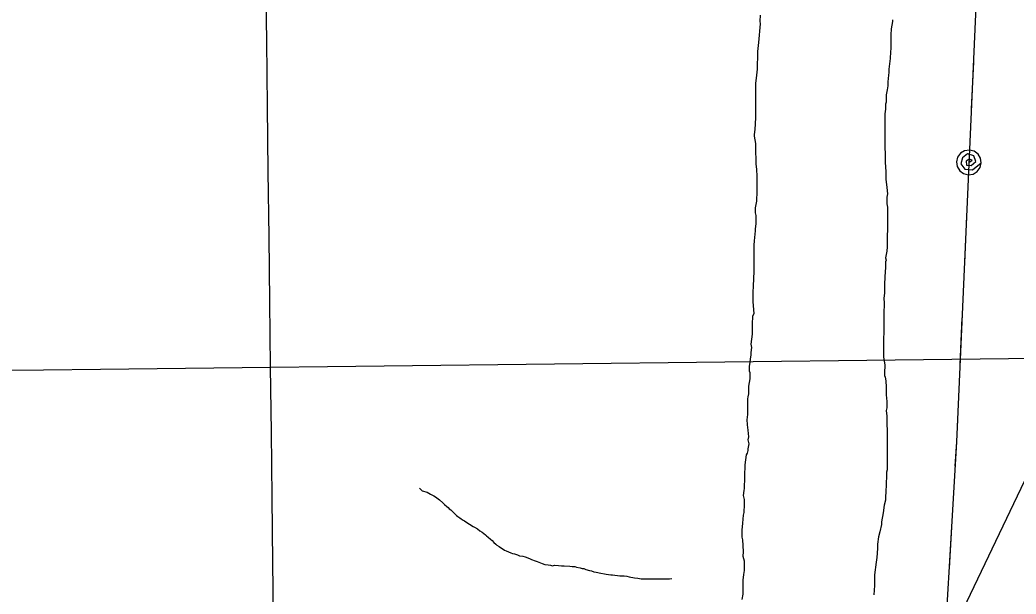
# Model space of a CAD drawing. Extents: x 3683402 to 3721514, y 487807 to 513565.
# Drawn here: x 3697896 to 3698620, y 505298 to 505715 of the extents above; entities that cross this region are included whole.
import ezdxf

# ---------------------------------------------------------------- set-up
doc = ezdxf.new("R2010")
doc.units = 0
for name, color, linetype in [('V-GRID-MAJR', 7, 'Continuous'), ('V-TOPO-BNDY', 7, 'Continuous'), ('V-TOPO-SHOR', 7, 'Continuous'), ('V-UTIL-LINE', 7, 'Continuous')]:
    doc.layers.add(name, color=color, linetype=linetype)

msp = doc.modelspace()

# ---------------------------------------------------------------- linework, layer by layer
at = {"layer": 'V-GRID-MAJR'}
for points in [[(3698217.9, 493344.79), (3698148.29, 499402.23), (3698078.65, 505462.75), (3698009.01, 511523.29), (3698008.98, 511526.36)], [(3687515.93, 505342.92), (3692797.29, 505402.45), (3698078.65, 505462.75), (3703360, 505523.83), (3708641.34, 505585.66), (3713922.67, 505648.27), (3719204, 505711.65)]]:
    msp.add_spline(points, degree=3, dxfattribs=at)
at = {"layer": 'V-TOPO-BNDY'}
msp.add_line((3699832.73, 507901.76), (3697207.28, 502413.5), dxfattribs=at)
at = {"layer": 'V-TOPO-SHOR'}
for points in [[(3698427.5, 505468.41), (3698427.91, 505471.65), (3698427.92, 505473.28), (3698428.34, 505476.93), (3698427.94, 505479.37), (3698428.35, 505483.02), (3698428.77, 505486.67), (3698428.79, 505491.95), (3698428.8, 505494.79), (3698429.21, 505498.85), (3698429.22, 505500.07), (3698430.04, 505501.69), (3698429.25, 505510.22), (3698429.27, 505517.12), (3698429.69, 505521.59), (3698430.13, 505532.55), (3698430.13, 505534.18), (3698430.14, 505537.02), (3698430.16, 505541.89), (3698430.16, 505543.11), (3698430.17, 505546.36), (3698430.19, 505551.23), (3698430.2, 505554.48), (3698431.03, 505561.78), (3698431.04, 505563), (3698431.45, 505567.06), (3698431.47, 505572.75), (3698431.07, 505574.78), (3698431.08, 505578.43), (3698431.91, 505583.3), (3698432.33, 505590.61), (3698432.34, 505591.83), (3698432.35, 505594.26), (3698432.36, 505599.95), (3698432.37, 505601.17), (3698431.98, 505606.45), (3698431.58, 505610.1), (3698431.21, 505622.69), (3698431.22, 505625.13), (3698430.43, 505630.41), (3698430.43, 505631.62), (3698430.85, 505635.28), (3698431.28, 505643.8), (3698431.29, 505647.05), (3698431.3, 505649.89), (3698431.33, 505660.86), (3698431.34, 505665.32), (3698431.36, 505668.98), (3698431.77, 505672.63), (3698432.61, 505679.12), (3698432.61, 505681.97), (3698432.63, 505688.46), (3698432.65, 505692.12), (3698433.48, 505698.61), (3698434.74, 505712.01), (3698434.33, 505714.04), (3698434.76, 505718.5)], [(3698431.04, 505563), (3698431.45, 505567.06), (3698431.47, 505572.75), (3698431.07, 505574.78), (3698431.08, 505578.43), (3698431.91, 505583.3), (3698432.33, 505590.61), (3698432.34, 505591.83), (3698432.35, 505594.26), (3698432.36, 505599.95), (3698432.37, 505601.17), (3698431.98, 505606.45), (3698431.58, 505610.1), (3698431.21, 505622.69), (3698431.22, 505625.13), (3698430.43, 505630.41), (3698430.43, 505631.62), (3698430.85, 505635.28), (3698431.28, 505643.8), (3698431.29, 505647.05), (3698431.3, 505649.89), (3698431.33, 505660.86), (3698431.34, 505665.32), (3698431.36, 505668.98), (3698431.77, 505672.63), (3698432.61, 505679.12), (3698432.61, 505681.97), (3698432.63, 505688.46), (3698432.65, 505692.12), (3698433.48, 505698.61), (3698434.74, 505712.01), (3698434.33, 505714.04), (3698434.76, 505718.5)], [(3698530.57, 505714.97), (3698530.57, 505713.75), (3698529.74, 505708.47), (3698529.32, 505704.01), (3698529.31, 505699.95), (3698529.29, 505694.26), (3698529.28, 505691.82), (3698528.86, 505686.95), (3698528.03, 505679.24), (3698528.02, 505678.02), (3698528.02, 505676.8), (3698527.6, 505674.78), (3698527.18, 505669.91), (3698527.17, 505667.06), (3698526.76, 505664.22), (3698525.94, 505660.57), (3698525.92, 505655.29), (3698525.51, 505653.67), (3698525.5, 505650.01), (3698525.08, 505646.77), (3698525.06, 505637.83), (3698525.05, 505635.4), (3698525.04, 505632.56), (3698525.03, 505630.12), (3698525.02, 505626.47), (3698525.01, 505622.4), (3698525.4, 505617.53), (3698525.38, 505611.44), (3698525.77, 505604.94), (3698525.76, 505602.91), (3698525.75, 505599.26), (3698526.54, 505593.17), (3698526.94, 505588.7), (3698526.52, 505586.26), (3698526.51, 505581.39), (3698526.91, 505578.95), (3698526.9, 505574.89), (3698526.89, 505572.05), (3698526.87, 505567.99), (3698526.87, 505565.15), (3698526.86, 505562.3), (3698526.85, 505558.65), (3698526.83, 505554.18), (3698526.83, 505552.15), (3698526.82, 505550.12), (3698526.4, 505546.88), (3698525.58, 505542.01), (3698525.98, 505540.38), (3698525.57, 505539.17), (3698525.56, 505535.1), (3698525.13, 505528.61), (3698525.13, 505527.39), (3698524.71, 505523.74), (3698524.7, 505521.3), (3698524.69, 505517.65), (3698524.69, 505516.43), (3698524.27, 505512.78), (3698524.67, 505509.12), (3698524.23, 505501.41), (3698524.23, 505500.19), (3698524.23, 505497.75), (3698524.2, 505488.41), (3698524.18, 505483.14), (3698524.17, 505479.89), (3698524.16, 505477.04), (3698524.16, 505475.83), (3698524.15, 505473.39), (3698524.14, 505470.14), (3698524.93, 505464.05), (3698524.93, 505462.02), (3698524.92, 505460.8), (3698524.92, 505458.77), (3698524.91, 505456.74), (3698525.31, 505455.52), (3698525.71, 505452.68), (3698526.1, 505448.21), (3698526.1, 505446.18), (3698526.09, 505444.56), (3698526.09, 505442.53), (3698526.48, 505437.65), (3698526.47, 505436.03), (3698526.46, 505433.18), (3698526.05, 505431.16), (3698526.45, 505427.09), (3698526.44, 505423.85), (3698526.43, 505420.6), (3698526.82, 505417.35), (3698526.81, 505412.48), (3698526.79, 505407.6), (3698526.78, 505403.95), (3698526.77, 505400.7), (3698526.75, 505395.02), (3698526.73, 505388.11), (3698526.32, 505386.49), (3698526.31, 505383.24), (3698525.89, 505378.37), (3698525.87, 505371.06)], [(3698530.57, 505714.97), (3698530.57, 505713.75), (3698529.74, 505708.47), (3698529.32, 505704.01), (3698529.31, 505699.95), (3698529.29, 505694.26), (3698529.28, 505691.82), (3698528.86, 505686.95), (3698528.03, 505679.24), (3698528.02, 505678.02), (3698528.02, 505676.8), (3698527.6, 505674.78), (3698527.18, 505669.91), (3698527.17, 505667.06), (3698526.76, 505664.22), (3698525.94, 505660.57), (3698525.92, 505655.29), (3698525.51, 505653.67), (3698525.5, 505650.01), (3698525.08, 505646.77), (3698525.06, 505637.83), (3698525.05, 505635.4), (3698525.04, 505632.56), (3698525.03, 505630.12), (3698525.02, 505626.47), (3698525.01, 505622.4), (3698525.4, 505617.53), (3698525.38, 505611.44), (3698525.77, 505604.94), (3698525.76, 505602.91), (3698525.75, 505599.26), (3698526.54, 505593.17), (3698526.94, 505588.7), (3698526.52, 505586.26), (3698526.51, 505581.39), (3698526.91, 505578.95), (3698526.9, 505574.89), (3698526.89, 505572.05), (3698526.87, 505567.99), (3698526.87, 505565.15), (3698526.86, 505562.3), (3698526.85, 505558.65), (3698526.83, 505554.18), (3698526.83, 505552.15), (3698526.82, 505550.12), (3698526.4, 505546.88), (3698525.58, 505542.01), (3698525.98, 505540.38), (3698525.57, 505539.17), (3698525.56, 505535.1), (3698525.13, 505528.61), (3698525.13, 505527.39), (3698524.71, 505523.74), (3698524.7, 505521.3), (3698524.69, 505517.65), (3698524.69, 505516.43), (3698524.27, 505512.78), (3698524.67, 505509.12), (3698524.23, 505501.41), (3698524.23, 505500.19), (3698524.23, 505497.75), (3698524.2, 505488.41), (3698524.18, 505483.14), (3698524.17, 505479.89), (3698524.16, 505477.04), (3698524.16, 505475.83), (3698524.15, 505473.39), (3698524.14, 505470.14), (3698524.93, 505464.05), (3698524.93, 505462.02), (3698524.92, 505460.8), (3698524.92, 505458.77), (3698524.91, 505456.74), (3698525.31, 505455.52), (3698525.71, 505452.68), (3698526.1, 505448.21), (3698526.1, 505446.18), (3698526.09, 505444.56), (3698526.09, 505442.53), (3698526.48, 505437.65), (3698526.47, 505436.03), (3698526.46, 505433.18), (3698526.05, 505431.16), (3698526.45, 505427.09), (3698526.44, 505423.85), (3698526.43, 505420.6), (3698526.82, 505417.35), (3698526.81, 505412.48), (3698526.79, 505407.6), (3698526.78, 505403.95), (3698526.77, 505400.7), (3698526.75, 505395.02), (3698526.73, 505388.11), (3698526.32, 505386.49), (3698526.31, 505383.24), (3698525.89, 505378.37), (3698525.87, 505371.06), (3698525.46, 505369.44), (3698525.45, 505366.19)], [(3698421.28, 505293.83), (3698422.11, 505297.88), (3698422.12, 505300.73), (3698422.13, 505304.79), (3698422.14, 505308.04), (3698422.56, 505312.1), (3698422.97, 505314.94), (3698422.98, 505319), (3698422.99, 505321.84), (3698422.19, 505325.09), (3698422.2, 505328.74), (3698421.82, 505337.27), (3698421.42, 505339.3), (3698421.44, 505344.17), (3698421.86, 505349.45), (3698422.28, 505355.14), (3698422.69, 505357.17), (3698423.12, 505362.85), (3698423.13, 505366.5), (3698422.33, 505369.35), (3698422.74, 505373), (3698423.15, 505374.62), (3698423.16, 505377.87), (3698423.17, 505379.5), (3698423.18, 505381.93), (3698423.18, 505383.56), (3698423.19, 505386.4), (3698423.6, 505388.83), (3698423.6, 505390.05), (3698423.61, 505391.68), (3698424.44, 505398.98), (3698425.26, 505400.2), (3698425.67, 505402.23), (3698425.68, 505403.44), (3698426.5, 505407.1), (3698425.7, 505409.94), (3698426.11, 505411.97), (3698425.72, 505416.84), (3698425.32, 505420.91), (3698424.93, 505424.56), (3698425.34, 505426.18), (3698425.35, 505428.62), (3698425.36, 505433.49), (3698425.37, 505436.74), (3698425.38, 505439.58), (3698425.79, 505441.21), (3698426.2, 505443.23), (3698426.21, 505445.26), (3698426.22, 505448.92), (3698427.05, 505454.2), (3698427.05, 505455.41), (3698427.06, 505456.63), (3698427.06, 505458.66), (3698426.66, 505459.88), (3698426.66, 505461.1), (3698426.67, 505463.13), (3698427.09, 505466.38), (3698427.5, 505468.41), (3698427.91, 505471.65), (3698427.92, 505473.28), (3698428.34, 505476.93), (3698427.94, 505479.37), (3698428.35, 505483.02), (3698428.77, 505486.67), (3698428.79, 505491.95), (3698428.8, 505494.79), (3698429.21, 505498.85), (3698429.22, 505500.07), (3698430.04, 505501.69), (3698429.25, 505510.22), (3698429.27, 505517.12), (3698429.69, 505521.59), (3698430.13, 505532.55), (3698430.13, 505534.18), (3698430.14, 505537.02), (3698430.16, 505541.89), (3698430.16, 505543.11), (3698430.17, 505546.36), (3698430.19, 505551.23), (3698430.2, 505554.48), (3698431.03, 505561.78), (3698431.04, 505563)], [(3698421.28, 505293.83), (3698422.11, 505297.88), (3698422.12, 505300.73), (3698422.13, 505304.79), (3698422.14, 505308.04), (3698422.56, 505312.1), (3698422.97, 505314.94), (3698422.98, 505319), (3698422.99, 505321.84), (3698422.19, 505325.09), (3698422.2, 505328.74), (3698421.82, 505337.27), (3698421.42, 505339.3), (3698421.44, 505344.17), (3698421.86, 505349.45), (3698422.28, 505355.14), (3698422.69, 505357.17), (3698423.12, 505362.85), (3698423.13, 505366.5), (3698422.33, 505369.35), (3698422.74, 505373), (3698423.15, 505374.62), (3698423.16, 505377.87), (3698423.17, 505379.5), (3698423.18, 505381.93), (3698423.18, 505383.56), (3698423.19, 505386.4), (3698423.6, 505388.83), (3698423.6, 505390.05), (3698423.61, 505391.68), (3698424.44, 505398.98), (3698425.26, 505400.2), (3698425.67, 505402.23), (3698425.68, 505403.44), (3698426.5, 505407.1), (3698425.7, 505409.94), (3698426.11, 505411.97), (3698425.72, 505416.84), (3698425.32, 505420.91), (3698424.93, 505424.56), (3698425.34, 505426.18), (3698425.35, 505428.62), (3698425.36, 505433.49), (3698425.37, 505436.74), (3698425.38, 505439.58), (3698425.79, 505441.21), (3698426.2, 505443.23), (3698426.21, 505445.26), (3698426.22, 505448.92), (3698427.05, 505454.2), (3698427.05, 505455.41), (3698427.06, 505456.63), (3698427.06, 505458.66), (3698426.66, 505459.88), (3698426.66, 505461.1), (3698426.67, 505463.13), (3698427.09, 505466.38), (3698427.5, 505468.41)], [(3698186.82, 505374.82), (3698187.75, 505373.71), (3698188.67, 505372.96), (3698192.38, 505371.83), (3698193.5, 505371.27), (3698194.79, 505370.53), (3698195.91, 505369.97), (3698197.2, 505369.22), (3698198.5, 505368.47), (3698199.43, 505367.73), (3698200.35, 505366.98), (3698201.28, 505366.23), (3698203.69, 505364.18), (3698204.99, 505362.88), (3698206.65, 505361.39), (3698207.77, 505360.64), (3698208.5, 505359.9), (3698209.62, 505359.15), (3698211.1, 505357.66), (3698213.69, 505355.05), (3698214.81, 505354.12), (3698216.1, 505353.19), (3698217.03, 505352.63), (3698218.51, 505351.51), (3698219.44, 505350.95), (3698222.03, 505349.46), (3698223.15, 505348.71), (3698225.74, 505347.03), (3698226.85, 505346.47), (3698228.89, 505345.16), (3698230.75, 505343.86), (3698232.42, 505342.73), (3698234.82, 505340.87), (3698235.56, 505340.13), (3698236.86, 505339.19), (3698238.34, 505337.7), (3698239.64, 505336.77), (3698240.94, 505335.28), (3698242.23, 505334.16), (3698243.16, 505333.42), (3698244.64, 505332.48), (3698248.72, 505329.87), (3698249.83, 505329.31), (3698253.17, 505327.81), (3698254.47, 505327.44), (3698255.77, 505327.06), (3698258.18, 505326.31), (3698259.48, 505325.75), (3698261.9, 505325.37), (3698263.75, 505324.81), (3698266.72, 505323.69), (3698268.2, 505322.94), (3698270.8, 505322), (3698272.28, 505321.63), (3698276, 505320.13), (3698278.04, 505319.38), (3698280.45, 505319), (3698282.12, 505318.81), (3698283.6, 505318.44), (3698284.91, 505318.8), (3698287.88, 505318.61), (3698290.11, 505318.42), (3698291.96, 505318.41), (3698296.05, 505318.02), (3698297.72, 505317.83), (3698299.76, 505317.83), (3698300.88, 505317.45), (3698303.66, 505316.89), (3698304.96, 505316.51), (3698306.26, 505316.32), (3698307.74, 505315.76), (3698310.34, 505315.01), (3698311.83, 505314.64), (3698313.5, 505314.07), (3698315.35, 505313.7), (3698318.51, 505313.13), (3698321.29, 505312.56), (3698322.59, 505312.37), (3698325.93, 505311.8), (3698327.05, 505311.8), (3698332.43, 505311.23), (3698333.92, 505311.22), (3698335.59, 505311.03), (3698337.45, 505310.84), (3698339.12, 505310.28), (3698343.2, 505309.71), (3698345.43, 505309.33), (3698348.03, 505308.95), (3698349.7, 505308.95), (3698351.19, 505308.94), (3698352.49, 505308.94), (3698355.09, 505308.93), (3698356.76, 505308.92), (3698358.43, 505308.92), (3698359.73, 505308.92), (3698361.22, 505308.91), (3698362.52, 505308.91), (3698363.63, 505308.9), (3698365.49, 505308.9)], [(3698525.87, 505371.06), (3698525.46, 505369.44), (3698525.45, 505366.19), (3698524.63, 505362.54), (3698523.8, 505356.86), (3698522.56, 505350.36), (3698522.55, 505348.34), (3698521.32, 505343.06), (3698520.5, 505339.41), (3698519.67, 505334.13), (3698519.66, 505330.88), (3698519.23, 505324.39), (3698518.81, 505321.14), (3698517.57, 505311.81), (3698517.56, 505307.74), (3698517.54, 505304.09), (3698517.12, 505297.19)], [(3698525.45, 505366.19), (3698524.63, 505362.54), (3698523.8, 505356.86), (3698522.56, 505350.36), (3698522.55, 505348.34), (3698521.32, 505343.06), (3698520.5, 505339.41), (3698519.67, 505334.13), (3698519.66, 505330.88), (3698519.23, 505324.39), (3698518.81, 505321.14), (3698517.57, 505311.81), (3698517.56, 505307.74), (3698517.54, 505304.09), (3698517.12, 505297.19)], [(3698365.49, 505308.9), (3698366.79, 505308.89), (3698368.65, 505308.89), (3698370.32, 505309.26)]]:
    msp.add_lwpolyline(points, dxfattribs=at)
at = {"layer": 'V-UTIL-LINE'}
for points in [[(3699011.47, 506354.43), (3698619.82, 506367.8), (3698577.08, 505408.41), (3698505.81, 504199.63)], [(3698589.37, 505684.36), (3698587.86, 505650.4)], [(3698586.12, 505611.43), (3698588.56, 505612.96), (3698586.41, 505613.87), (3698584.13, 505612.35), (3698584.32, 505609.43), (3698587.7, 505609.11), (3698591.24, 505612.19), (3698589.64, 505616.15), (3698585.01, 505617.65), (3698581.48, 505614.73), (3698580.32, 505610.41), (3698583.22, 505606.56), (3698588.7, 505605.99), (3698595.11, 505611.03), (3698594.58, 505614.5), (3698592.76, 505617.51), (3698589.93, 505619.59), (3698586.52, 505620.42), (3698583.05, 505619.89), (3698580.05, 505618.07), (3698577.97, 505615.24), (3698577.13, 505611.83), (3698577.66, 505608.36), (3698579.48, 505605.36), (3698582.31, 505603.28), (3698585.72, 505602.44), (3698589.19, 505602.97), (3698592.2, 505604.79), (3698594.27, 505607.62), (3698595.11, 505611.03)], [(3698584.39, 505572.48), (3698582.87, 505538.51)], [(3698581.09, 505498.55), (3698579.58, 505464.58)], [(3698577.8, 505424.62), (3698577.08, 505408.41), (3698576.03, 505390.67)], [(3698573.68, 505350.74), (3698571.68, 505316.8)]]:
    msp.add_lwpolyline(points, dxfattribs=at)

doc.saveas('drawing.dxf')
